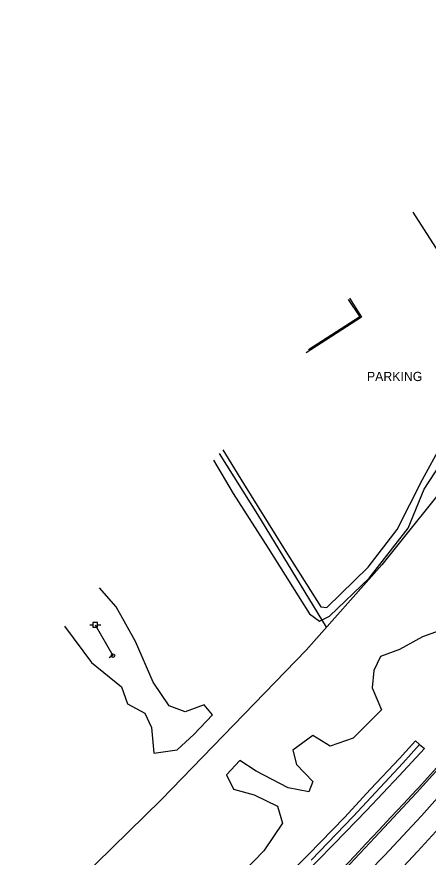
# Model space of a CAD drawing. Extents: x 1901471 to 1963503, y 756461 to 799997.
# Drawn here: x 1939349.6 to 1939572.8, y 777366.1 to 777821.9 of the extents above; entities that cross this region are included whole.
import ezdxf

# ---------------------------------------------------------------- set-up
doc = ezdxf.new("R2010")
doc.units = 0
for name, color, linetype in [('Default', 7, 'Continuous'), ('RD_DTM_BkLn1', 7, 'Continuous'), ('RD_EX_Bldg', 7, 'Continuous'), ('RD_EX_Conc', 7, 'Continuous'), ('RD_EX_DR_ErosCtrl', 7, 'Continuous'), ('RD_EX_Fence_Other', 7, 'Continuous'), ('RD_EX_H2O', 7, 'Continuous'), ('RD_EX_Road', 7, 'Continuous'), ('RD_EX_UT', 7, 'Continuous'), ('RD_EX_VEG', 7, 'Continuous'), ('RD_HC_Cl', 7, 'Continuous')]:
    doc.layers.add(name, color=color, linetype=linetype)

# ---------------------------------------------------------------- blocks, each defined once
blk = doc.blocks.new('PP')
at = {"layer": 'RD_EX_UT'}
for p, q in [((2.49, 2.51), (-2.51, 2.51)), ((-2.51, 2.51), (-2.51, -2.49)), ((2.49, -2.49), (2.49, 2.51)), ((-5.94, -0.05), (-2.47, -0.05)), ((-2.51, -2.49), (2.49, -2.49)), ((2.42, -0.05), (6.06, -0.05))]:
    blk.add_line(p, q, dxfattribs=at)
blk = doc.blocks.new('GW')
at = {"layer": 'RD_EX_UT'}
blk.add_line((0, 0), (0, 5), dxfattribs=at)
blk.add_circle((0, 0), 2, dxfattribs=at)

msp = doc.modelspace()

# ---------------------------------------------------------------- linework, layer by layer
at = {"layer": 'RD_DTM_BkLn1'}
msp.add_lwpolyline([(1939467.43, 777300.05), (1939474.49, 777307.13), (1939481.55, 777314.22), (1939484.87, 777317.55), (1939491.85, 777324.7), (1939498.83, 777331.85), (1939501.83, 777334.93), (1939508.85, 777342.04), (1939515.88, 777349.15), (1939522.9, 777356.27), (1939525.92, 777359.33), (1939532.74, 777366.63), (1939539.14, 777373.48), (1939545.99, 777380.76), (1939552.57, 777387.78), (1939559.41, 777395.07), (1939566.24, 777402.37), (1939567.53, 777403.75), (1939574.23, 777411.17), (1939580.36, 777417.98), (1939584.98, 777421.75)], dxfattribs=at)
at = {"layer": 'RD_EX_Bldg'}
for points in [[(1939564.55, 777715.94), (1939582.89, 777687.12), (1939626.06, 777714.58), (1939634.42, 777701.44), (1939652.18, 777712.74), (1939644.02, 777725.56), (1939702.48, 777762.75), (1939674.77, 777806.31)], [(1939530.12, 777669.35), (1939536.65, 777658.96), (1939506.58, 777639.58)]]:
    msp.add_lwpolyline(points, dxfattribs=at)
at = {"layer": 'RD_EX_Conc'}
msp.add_lwpolyline([(1939529.44, 777668.49), (1939535.7, 777659.17), (1939507.89, 777641.24)], dxfattribs=at)
at = {"layer": 'RD_EX_DR_ErosCtrl'}
msp.add_lwpolyline([(1939488.42, 777348.05), (1939507.93, 777367.45), (1939527.39, 777387.59), (1939541.56, 777402.99), (1939557.26, 777419.58), (1939566, 777429.1), (1939568.01, 777427.22), (1939570.71, 777424.98), (1939557.08, 777410.17), (1939539.28, 777391.4), (1939521.77, 777373.35), (1939503.31, 777354.45)], dxfattribs=at)
at = {"layer": 'RD_EX_Fence_Other'}
for points in [[(1940148.71, 778511.27), (1940082.2, 778505.91), (1940040.38, 778503.42), (1940023.92, 778453.58), (1939984.36, 778339.99), (1939965.33, 778286), (1939943.13, 778220.05), (1939913.3, 778137.93), (1939896.42, 778096.91), (1939871.12, 778039.16), (1939837.54, 777965.74), (1939810.78, 777915.27), (1939775.3, 777850.35), (1939743.16, 777794.52), (1939698.15, 777727.3), (1939664.48, 777680.22), (1939629.44, 777628.63), (1939588.99, 777576.39), (1939547.59, 777524.6), (1939506.56, 777478.34), (1939427.87, 777397.19), (1939366.03, 777336.59)], [(1939517.63, 777490.81), (1939480.32, 777552.02), (1939459.66, 777585.04)]]:
    msp.add_lwpolyline(points, dxfattribs=at)
at = {"layer": 'RD_EX_H2O'}
msp.add_lwpolyline([(1939568.01, 777427.22), (1939559.1, 777417.11), (1939532.06, 777388.05), (1939509.28, 777364.52)], dxfattribs=at)
at = {"layer": 'RD_EX_Road'}
for points in [[(1939524.79, 777356.43), (1939543.79, 777376.68), (1939566.44, 777401.02), (1939583.8, 777420.05), (1939608.45, 777447.54), (1939632.32, 777475.77), (1939650.56, 777498.13), (1939668.26, 777519.9), (1939685.66, 777542.06), (1939704, 777566.1), (1939721.79, 777590.67), (1939736.4, 777610.39), (1939750.68, 777631.08), (1939766.7, 777653.83), (1939780.34, 777674.39), (1939799.19, 777703.11), (1939816.34, 777729.32), (1939832.59, 777754.47), (1939844.86, 777774.17), (1939857.85, 777798.07), (1939871.36, 777822.1)], [(1939461.42, 777587.01), (1939472.68, 777568.73), (1939494.26, 777533.88), (1939514.57, 777501.92), (1939517.73, 777501.41), (1939540.2, 777523.3), (1939555.98, 777543.79), (1939569.72, 777570.88), (1939580.07, 777589.74), (1939587.51, 777614.52), (1939596.38, 777630.29), (1939614.21, 777651.13), (1939624.12, 777666.4), (1939628.86, 777678.77), (1939641.3, 777690.03), (1939659.46, 777702.37), (1939673.07, 777718.46), (1939684.07, 777732.06), (1939686.41, 777737.88), (1939683.17, 777744.7), (1939679.46, 777748.1)], [(1939532.49, 777349.94), (1939549.08, 777367.06), (1939569.09, 777388.55), (1939584.91, 777406.13)]]:
    msp.add_lwpolyline(points, dxfattribs=at)
at = {"layer": 'RD_EX_UT'}
msp.add_lwpolyline([(1939392.21, 777492.16), (1939401.81, 777475.41)], dxfattribs=at)
at = {"layer": 'RD_EX_VEG'}
for points in [[(1939456.42, 777581.42), (1939467.07, 777563.29), (1939486.02, 777533.72), (1939508.34, 777498.03), (1939513.83, 777494.14), (1939519.23, 777496.87), (1939540.87, 777517.48), (1939561.92, 777544.62), (1939570.56, 777565.7), (1939582.63, 777583.87)], [(1939375.57, 777491.41), (1939390.12, 777471.63), (1939406.46, 777458.45), (1939409.7, 777449.32), (1939419.12, 777444.15), (1939422.63, 777436.45), (1939423.95, 777422.56), (1939436.64, 777424.36), (1939445.67, 777432.7), (1939455.74, 777443.23), (1939451.21, 777448.73), (1939440.91, 777444.9), (1939432.22, 777448.09), (1939423.57, 777460.93), (1939414.05, 777483.02), (1939403.51, 777501.85), (1939394.46, 777512.15)], [(1939578.8, 777488.9), (1939569.67, 777485.67), (1939557.2, 777478.71), (1939546.96, 777475), (1939543.37, 777467.24), (1939542.4, 777457.96), (1939547.4, 777445.97), (1939532.16, 777430.68), (1939519.62, 777426.21), (1939510.19, 777432.15), (1939499.41, 777424.06), (1939501.38, 777416.36), (1939510.25, 777407.11), (1939508.01, 777401.56), (1939496.86, 777403.6), (1939479.51, 777412.73), (1939470.66, 777418.59), (1939463.38, 777410.78), (1939467.27, 777402.92), (1939478.45, 777399.8), (1939491.08, 777393.8), (1939493.75, 777384.43), (1939483.73, 777369.44), (1939467.27, 777352.57)]]:
    msp.add_lwpolyline(points, dxfattribs=at)
at = {"layer": 'RD_HC_Cl'}
for centre, radius, start, end in [((1937913.74, 778916.23), 2264.18, 292.01316, 340.28803), ((1937912.97, 778917.3), 2294.88, 292.01425, 340.29093), ((1937913.73, 778916.48), 2323.44, 292.01325, 340.2892)]:
    msp.add_arc(centre, radius, start, end, dxfattribs=at)

# ---------------------------------------------------------------- block references
at = {"layer": 'Default', "xscale": 0.5039370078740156, "yscale": 0.5039370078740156}
msp.add_blockref('PP', (1939392.21, 777492.16), dxfattribs=at)
at = {"layer": 'RD_EX_UT', "xscale": 0.4921259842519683, "yscale": 0.4921259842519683, "rotation": 119.692989}
msp.add_blockref('GW', (1939401.81, 777475.41), dxfattribs=at)

# ---------------------------------------------------------------- texts
at = {"layer": 'RD_EX_Road'}
msp.add_text('PARKING', height=5, dxfattribs=at).set_placement((1939539.55, 777624.32))

doc.saveas('drawing.dxf')
